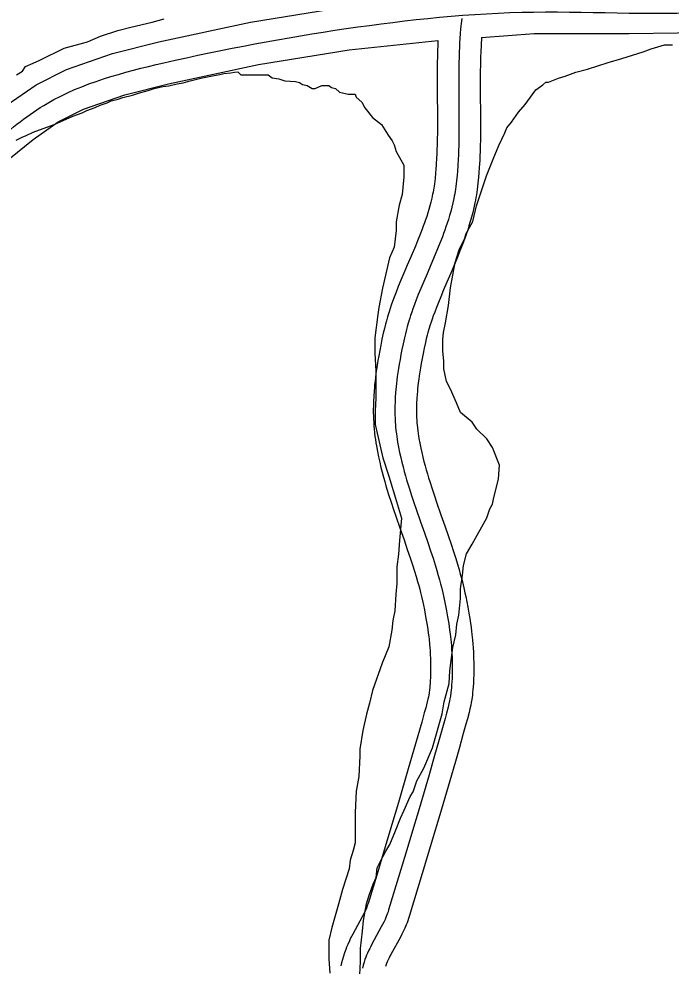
# Model space of a CAD drawing. Extents: x 3192986 to 3230865, y 867483 to 892886.
# Drawn here: x 3227546 to 3228000, y 875064 to 875723 of the extents above; entities that cross this region are included whole.
import ezdxf

# ---------------------------------------------------------------- set-up
doc = ezdxf.new("R2010")
doc.units = 0
doc.layers.add('V-ROAD-CNTR', color=7, linetype='Continuous')
doc.layers.add('V-SITE-VEGE', color=7, linetype='Continuous')

msp = doc.modelspace()

# ---------------------------------------------------------------- linework, layer by layer
at = {"layer": 'V-ROAD-CNTR'}
for points in [[(3227867.85, 875710.05), (3227904.62, 875712.69), (3227970.55, 875712.72), (3228037.88, 875713.63), (3228081.34, 875719.32), (3228123.89, 875727.49), (3228165.98, 875737.04), (3228207.98, 875748.4), (3228249.89, 875763.28), (3228290.51, 875782.82), (3228312.02, 875796.58), (3228331.31, 875813.13), (3228350.07, 875832.99), (3228366.88, 875854.25), (3228398.56, 875903.48), (3228429.42, 875951.59), (3228444.64, 875971.5), (3228461.18, 875990.31), (3228476.95, 876004.87), (3228494.48, 876017.08), (3228527.77, 876034.49)], [(3227538.18, 875663.03), (3227558.32, 875677.04), (3227579.45, 875687.8), (3227611.43, 875698.95), (3227643.64, 875706.94), (3227707.41, 875720.59), (3227771.86, 875731.04), (3227837.59, 875737.96), (3227903.54, 875742.69), (3227970.35, 875742.72), (3228035.72, 875743.6)], [(3227854.22, 875723.28), (3227853.8, 875719.65), (3227853.44, 875716.13), (3227853.15, 875712.72), (3227852.9, 875709.4), (3227852.7, 875706.19), (3227852.54, 875703.08), (3227852.41, 875700.06), (3227852.31, 875697.13), (3227852.17, 875691.45), (3227852.11, 875686.11), (3227852.08, 875681.11), (3227852.12, 875671.72), (3227852.25, 875655.29), (3227852.27, 875649.13), (3227852.25, 875643.74), (3227852.18, 875639.03), (3227852.1, 875634.92), (3227851.98, 875631.32), (3227851.86, 875628.17), (3227851.73, 875625.42), (3227851.44, 875620.61), (3227851.17, 875617.01), (3227850.93, 875614.31), (3227850.52, 875610.27), (3227850.04, 875606.24), (3227849.81, 875604.52), (3227849.55, 875602.84), (3227849.28, 875601.19), (3227848.98, 875599.57), (3227848.67, 875597.98), (3227848, 875594.86), (3227847.28, 875591.86), (3227846.52, 875588.96), (3227845.73, 875586.17), (3227844.92, 875583.47), (3227844.09, 875580.88), (3227843.24, 875578.36), (3227842.4, 875575.94), (3227841.55, 875573.6), (3227840.71, 875571.33), (3227839.01, 875566.96), (3227837.37, 875562.87), (3227835.79, 875559.05), (3227832.75, 875551.89), (3227830.07, 875545.63), (3227827.73, 875540.15), (3227825.72, 875535.34), (3227824.01, 875531.13), (3227822.56, 875527.42), (3227821.33, 875524.17), (3227820.29, 875521.31), (3227819.41, 875518.81), (3227818.67, 875516.61), (3227818.04, 875514.68), (3227817, 875511.29), (3227816.26, 875508.73), (3227815.73, 875506.8), (3227815, 875503.91), (3227814.32, 875500.99), (3227813.43, 875496.89), (3227812.64, 875493.02), (3227811.92, 875489.37), (3227811.28, 875485.94), (3227810.72, 875482.71), (3227810.22, 875479.68), (3227809.79, 875476.82), (3227809.42, 875474.15), (3227809.1, 875471.64), (3227808.82, 875469.28), (3227808.59, 875467.07), (3227808.39, 875465), (3227808.23, 875463.06), (3227807.98, 875459.43), (3227807.83, 875456.25), (3227807.75, 875453.48), (3227807.72, 875451.06), (3227807.73, 875448.94), (3227807.76, 875447.1), (3227807.81, 875445.49), (3227807.95, 875442.67), (3227808.1, 875440.57), (3227808.23, 875439), (3227808.47, 875436.64), (3227808.76, 875434.3), (3227809.03, 875432.35), (3227809.32, 875430.43)], [(3227867.85, 875710.05), (3227867.4, 875699.47), (3227867.3, 875696.68), (3227867.17, 875691.17), (3227867.11, 875685.99), (3227867.08, 875681.11), (3227867.12, 875671.81), (3227867.25, 875655.37), (3227867.27, 875649.11), (3227867.25, 875643.61), (3227867.18, 875638.77), (3227867.09, 875634.52), (3227866.98, 875630.79), (3227866.85, 875627.51), (3227866.7, 875624.61), (3227866.4, 875619.6), (3227866.12, 875615.8), (3227865.86, 875612.91), (3227865.43, 875608.64), (3227864.92, 875604.34), (3227864.66, 875602.39), (3227864.37, 875600.48), (3227864.06, 875598.61), (3227863.72, 875596.79), (3227863.37, 875594.96), (3227862.63, 875591.53), (3227861.83, 875588.2), (3227860.99, 875585.01), (3227860.13, 875581.95), (3227859.24, 875579.02), (3227858.34, 875576.21), (3227857.44, 875573.51), (3227856.53, 875570.92), (3227855.63, 875568.43), (3227854.73, 875566.01), (3227852.97, 875561.45), (3227851.26, 875557.2), (3227849.62, 875553.25), (3227846.55, 875546.01), (3227843.86, 875539.74), (3227841.55, 875534.32), (3227839.59, 875529.63), (3227837.94, 875525.56), (3227836.56, 875522.03), (3227835.39, 875518.95), (3227834.41, 875516.27), (3227833.59, 875513.93), (3227832.91, 875511.9), (3227832.34, 875510.15), (3227831.37, 875507), (3227830.7, 875504.68), (3227830.24, 875502.98), (3227829.57, 875500.36), (3227828.96, 875497.71), (3227828.11, 875493.79), (3227827.34, 875490.06), (3227826.65, 875486.56), (3227826.04, 875483.28), (3227825.51, 875480.21), (3227825.04, 875477.34), (3227824.64, 875474.66), (3227824.28, 875472.16), (3227823.98, 875469.81), (3227823.73, 875467.62), (3227823.51, 875465.58), (3227823.33, 875463.67), (3227823.19, 875461.93), (3227822.96, 875458.56), (3227822.82, 875455.68), (3227822.75, 875453.18), (3227822.72, 875451), (3227822.73, 875449.11), (3227822.76, 875447.47), (3227822.8, 875446.09), (3227822.93, 875443.55), (3227823.05, 875441.71), (3227823.17, 875440.38), (3227823.38, 875438.32), (3227823.63, 875436.26), (3227823.87, 875434.52), (3227824.15, 875432.69)], [(3227539.36, 875625.28), (3227556.26, 875639.06), (3227573.76, 875651.24), (3227591.25, 875660.14), (3227620, 875670.17), (3227650.4, 875677.7), (3227712.96, 875691.1), (3227775.83, 875701.29), (3227837.67, 875707.8)], [(3227837.67, 875707.8), (3227837.32, 875697.57), (3227837.18, 875691.72), (3227837.11, 875686.24), (3227837.08, 875681.12), (3227837.12, 875671.63), (3227837.25, 875655.21), (3227837.27, 875649.14), (3227837.25, 875643.87), (3227837.19, 875639.29), (3227837.1, 875635.31), (3227836.99, 875631.85), (3227836.87, 875628.83), (3227836.75, 875626.24), (3227836.47, 875621.63), (3227836.21, 875618.23), (3227836, 875615.72), (3227835.61, 875611.91), (3227835.16, 875608.14), (3227834.96, 875606.66), (3227834.74, 875605.2), (3227834.5, 875603.76), (3227834.24, 875602.34), (3227833.98, 875600.99), (3227833.37, 875598.18), (3227832.73, 875595.51), (3227832.05, 875592.91), (3227831.33, 875590.38), (3227830.59, 875587.93), (3227829.83, 875585.54), (3227829.05, 875583.22), (3227828.26, 875580.96), (3227827.47, 875578.77), (3227826.68, 875576.66), (3227825.06, 875572.47), (3227823.48, 875568.54), (3227821.95, 875564.84), (3227818.95, 875557.78), (3227816.27, 875551.53), (3227813.91, 875545.98), (3227811.85, 875541.06), (3227810.08, 875536.69), (3227808.56, 875532.81), (3227807.26, 875529.39), (3227806.16, 875526.36), (3227805.22, 875523.69), (3227804.43, 875521.32), (3227803.74, 875519.2), (3227802.62, 875515.57), (3227801.81, 875512.78), (3227801.23, 875510.63), (3227800.42, 875507.45), (3227799.68, 875504.27), (3227798.76, 875499.99), (3227797.93, 875495.98), (3227797.18, 875492.19), (3227796.52, 875488.59), (3227795.93, 875485.21), (3227795.41, 875482.01), (3227794.95, 875478.99), (3227794.55, 875476.14), (3227794.21, 875473.46), (3227793.91, 875470.94), (3227793.66, 875468.57), (3227793.45, 875466.33), (3227793.27, 875464.2), (3227793, 875460.3), (3227792.84, 875456.83), (3227792.75, 875453.78), (3227792.72, 875451.11), (3227792.73, 875448.77), (3227792.77, 875446.72), (3227792.83, 875444.88), (3227792.98, 875441.79), (3227793.14, 875439.43), (3227793.29, 875437.61), (3227793.56, 875434.97), (3227793.89, 875432.34), (3227794.19, 875430.18), (3227794.49, 875428.17)], [(3227824.12, 875432.87), (3227824.42, 875431.1), (3227825.04, 875427.66), (3227825.7, 875424.37), (3227826.41, 875421.16), (3227827.14, 875418.05), (3227827.91, 875415.02), (3227828.69, 875412.07), (3227829.49, 875409.21), (3227830.3, 875406.43), (3227831.11, 875403.72), (3227831.91, 875401.12), (3227833.56, 875395.97), (3227835.16, 875391.14), (3227836.7, 875386.59), (3227839.71, 875377.94), (3227842.39, 875370.3), (3227844.73, 875363.54), (3227846.76, 875357.55), (3227848.5, 875352.27), (3227849.99, 875347.6), (3227851.24, 875343.47), (3227852.31, 875339.84), (3227853.21, 875336.64), (3227853.97, 875333.82), (3227854.63, 875331.31), (3227855.69, 875326.98), (3227856.45, 875323.67), (3227857, 875321.14), (3227857.75, 875317.4), (3227858.43, 875313.65), (3227859.15, 875309.4), (3227859.74, 875305.7), (3227860.23, 875302.43), (3227860.64, 875299.54), (3227860.97, 875296.99), (3227861.25, 875294.72), (3227861.67, 875290.81), (3227861.93, 875287.82), (3227862.11, 875285.53), (3227862.31, 875282.15), (3227862.44, 875278.76), (3227862.54, 875274.25), (3227862.57, 875270.26), (3227862.53, 875266.71), (3227862.44, 875263.55), (3227862.31, 875260.75), (3227862.14, 875258.27), (3227861.96, 875256.09), (3227861.76, 875254.16), (3227861.56, 875252.41), (3227861.15, 875249.49), (3227860.77, 875247.23), (3227860.44, 875245.47), (3227859.9, 875242.94), (3227859.3, 875240.46), (3227858.13, 875236), (3227857.11, 875232.19), (3227855.3, 875225.63), (3227852.55, 875215.92), (3227849.75, 875206.25), (3227845.84, 875192.75), (3227838.93, 875169.17), (3227833.7, 875151.49), (3227829.75, 875138.24), (3227823.77, 875118.39), (3227817.68, 875098.47), (3227817.21, 875096.99), (3227816.69, 875095.5), (3227816.16, 875094.1), (3227815.61, 875092.72), (3227814.57, 875090.3), (3227813.52, 875088.05), (3227812.52, 875086.03), (3227811.54, 875084.13), (3227804.91, 875072.05), (3227804.25, 875070.77), (3227803.68, 875069.63), (3227803.23, 875068.71), (3227802.45, 875066.98), (3227801.94, 875065.77), (3227801.62, 875064.96), (3227801.14, 875063.62)], [(3227794.52, 875428), (3227794.85, 875426), (3227795.57, 875422.04), (3227796.34, 875418.18), (3227797.16, 875414.48), (3227798, 875410.92), (3227798.87, 875407.49), (3227799.75, 875404.19), (3227800.63, 875401.01), (3227801.52, 875397.94), (3227802.4, 875394.99), (3227803.29, 875392.13), (3227805.03, 875386.68), (3227806.72, 875381.59), (3227808.33, 875376.84), (3227811.39, 875368.06), (3227814.06, 875360.43), (3227816.36, 875353.8), (3227818.31, 875348.05), (3227819.96, 875343.04), (3227821.34, 875338.67), (3227822.5, 875334.87), (3227823.48, 875331.55), (3227824.29, 875328.65), (3227824.98, 875326.12), (3227825.55, 875323.94), (3227826.51, 875320.04), (3227827.17, 875317.15), (3227827.63, 875315.02), (3227828.29, 875311.76), (3227828.88, 875308.47), (3227829.54, 875304.54), (3227830.1, 875301.09), (3227830.55, 875298.1), (3227830.91, 875295.51), (3227831.21, 875293.25), (3227831.44, 875291.32), (3227831.81, 875287.88), (3227832.03, 875285.35), (3227832.17, 875283.5), (3227832.34, 875280.67), (3227832.45, 875277.85), (3227832.54, 875273.81), (3227832.57, 875270.3), (3227832.54, 875267.28), (3227832.46, 875264.69), (3227832.36, 875262.46), (3227832.23, 875260.53), (3227832.09, 875258.87), (3227831.94, 875257.44), (3227831.8, 875256.26), (3227831.49, 875254.04), (3227831.23, 875252.47), (3227831.02, 875251.35), (3227830.65, 875249.59), (3227830.21, 875247.8), (3227829.14, 875243.7), (3227828.16, 875240.07), (3227826.41, 875233.71), (3227823.7, 875224.18), (3227820.94, 875214.59), (3227817.03, 875201.15), (3227810.15, 875177.64), (3227804.95, 875160.04), (3227801.01, 875146.86), (3227795.06, 875127.1), (3227789.06, 875107.44), (3227788.77, 875106.54), (3227788.48, 875105.73), (3227788.18, 875104.93), (3227787.89, 875104.2), (3227787.19, 875102.56), (3227786.48, 875101.04), (3227785.75, 875099.57), (3227785.06, 875098.23), (3227778.45, 875086.18), (3227777.53, 875084.4), (3227776.75, 875082.87), (3227776.06, 875081.43), (3227774.96, 875079), (3227774.13, 875077.04), (3227773.52, 875075.47), (3227772.7, 875073.17), (3227771.97, 875070.84), (3227771.28, 875068.41), (3227770.68, 875066.13), (3227770.16, 875064.03)], [(3227809.32, 875430.43), (3227809.63, 875428.55), (3227810.3, 875424.85), (3227811.02, 875421.27), (3227811.78, 875417.82), (3227812.57, 875414.48), (3227813.39, 875411.25), (3227814.22, 875408.13), (3227815.06, 875405.11), (3227815.91, 875402.19), (3227816.76, 875399.36), (3227817.6, 875396.62), (3227819.29, 875391.32), (3227820.94, 875386.36), (3227822.52, 875381.71), (3227825.55, 875373), (3227828.22, 875365.36), (3227830.54, 875358.67), (3227832.54, 875352.8), (3227834.23, 875347.65), (3227835.66, 875343.14), (3227836.87, 875339.17), (3227837.89, 875335.69), (3227838.75, 875332.64), (3227839.48, 875329.97), (3227840.09, 875327.62), (3227841.1, 875323.51), (3227841.81, 875320.41), (3227842.31, 875318.08), (3227843.02, 875314.58), (3227843.66, 875311.06), (3227844.35, 875306.97), (3227844.92, 875303.4), (3227845.39, 875300.26), (3227845.78, 875297.52), (3227846.09, 875295.12), (3227846.34, 875293.02), (3227846.74, 875289.34), (3227846.98, 875286.58), (3227847.14, 875284.51), (3227847.33, 875281.41), (3227847.45, 875278.3), (3227847.54, 875274.03), (3227847.57, 875270.28), (3227847.53, 875267), (3227847.45, 875264.12), (3227847.33, 875261.6), (3227847.19, 875259.4), (3227847.02, 875257.48), (3227846.85, 875255.8), (3227846.68, 875254.33), (3227846.32, 875251.77), (3227846, 875249.85), (3227845.73, 875248.41), (3227845.27, 875246.27), (3227844.76, 875244.13), (3227843.63, 875239.85), (3227842.64, 875236.13), (3227840.86, 875229.67), (3227838.13, 875220.05), (3227835.35, 875210.42), (3227831.44, 875196.95), (3227824.54, 875173.41), (3227819.32, 875155.77), (3227815.38, 875142.55), (3227809.41, 875122.74), (3227803.37, 875102.96), (3227802.99, 875101.76), (3227802.59, 875100.62), (3227802.17, 875099.52), (3227801.75, 875098.46), (3227800.88, 875096.43), (3227800, 875094.55), (3227799.14, 875092.8), (3227798.3, 875091.18), (3227791.68, 875079.11), (3227790.89, 875077.59), (3227790.22, 875076.25), (3227789.65, 875075.07), (3227788.7, 875072.99), (3227788.04, 875071.41), (3227787.57, 875070.21), (3227786.92, 875068.4), (3227786.34, 875066.56), (3227785.75, 875064.45), (3227785.21, 875062.4)]]:
    msp.add_lwpolyline(points, dxfattribs=at)
msp.add_spline([(3224951.99, 873264.97), (3224977.5, 873311.13), (3225010.07, 873358.37), (3225021.93, 873381.62), (3225028.79, 873407.19), (3225031.83, 873448.45), (3225027.82, 873496.39), (3224997.55, 873622.54), (3224978.24, 873749.79), (3224982.86, 873794.49), (3225005.6, 873934.04), (3225049.55, 874077.58), (3225069.66, 874131.16), (3225095.25, 874176.35), (3225122.69, 874208.59), (3225275.03, 874361.94), (3225308.9, 874403.17), (3225346.09, 874437.18), (3225384.17, 874467.76), (3225497.29, 874538.18), (3225537.44, 874551.21), (3225579.84, 874556.84), (3225625.82, 874556.36), (3225691.92, 874535.98), (3225743.89, 874517.59), (3225770.6, 874516.15), (3225906.59, 874516.69), (3225998.31, 874503.15), (3226219.8, 874510.55), (3226241.34, 874516.53), (3226259.81, 874527.94), (3226277.05, 874550.12), (3226289.24, 874579.75), (3226309.56, 874628.98), (3226341.31, 874678.46), (3226355.89, 874696.84), (3226376.21, 874712.86), (3226453.36, 874754.96), (3226528.25, 874807.73), (3226565.85, 874833.53), (3226645.65, 874882.43), (3226752.69, 874977.44), (3226814.5, 875079.14), (3226844.49, 875174.36), (3226866.53, 875225.49), (3226902.03, 875370.52), (3226923.34, 875425.87), (3226954.66, 875471.81), (3226990.6, 875504.04), (3227038.6, 875523.1), (3227074.04, 875524.54), (3227117.72, 875526.74), (3227254.98, 875510.99), (3227296.82, 875520.29), (3227417.3, 875564.02), (3227493.71, 875605.2), (3227529.6, 875636.68), (3227566.04, 875664.14), (3227647.02, 875692.32), (3227773.84, 875716.16), (3227904.08, 875727.69), (3228036.8, 875728.62), (3228120.81, 875742.17), (3228203.51, 875762.73), (3228283.19, 875795.95), (3228320.94, 875824), (3228354.66, 875862.98), (3228417.13, 875960.21), (3228450.43, 876000.8), (3228486.69, 876029.93), (3228556.62, 876061.86)], degree=3, dxfattribs=at)
at = {"layer": 'V-SITE-VEGE'}
for p, q in [((3227638.96, 875720.62), (3227647.4, 875722.9)), ((3227615.19, 875714.89), (3227624.17, 875717.17)), ((3227624.17, 875717.17), (3227638.96, 875720.62)), ((3227594.12, 875707.08), (3227603.07, 875710.95)), ((3227603.07, 875710.95), (3227615.19, 875714.89)), ((3227560.94, 875694.27), (3227577.76, 875702.53)), ((3227577.76, 875702.53), (3227594.12, 875707.08)), ((3227980.34, 875700.12), (3227985.76, 875702.16)), ((3227985.76, 875702.16), (3227995.25, 875704.88)), ((3227995.25, 875704.88), (3228000.68, 875704.89)), ((3227965.43, 875695.35), (3227980.34, 875700.12)), ((3227548.88, 875686.63), (3227550.94, 875689.85)), ((3227550.94, 875689.85), (3227556.21, 875692.07)), ((3227556.21, 875692.07), (3227560.94, 875694.27)), ((3227941.71, 875687.86), (3227955.94, 875692.62)), ((3227955.94, 875692.62), (3227965.43, 875695.35)), ((3227544.69, 875683.9), (3227548.88, 875686.63)), ((3227672.81, 875681.66), (3227682.08, 875683.66)), ((3227682.08, 875683.66), (3227685.98, 875684.31)), ((3227685.98, 875684.31), (3227688.91, 875684.98)), ((3227688.91, 875684.98), (3227693.77, 875685.37)), ((3227693.77, 875685.37), (3227696.21, 875685.81)), ((3227696.21, 875685.81), (3227698.64, 875686)), ((3227698.64, 875686), (3227700.68, 875683.97)), ((3227700.68, 875683.97), (3227719.66, 875684)), ((3227719.66, 875684), (3227722.38, 875681.97)), ((3227921.38, 875681.73), (3227926.12, 875683.09)), ((3227926.12, 875683.09), (3227933.58, 875685.81)), ((3227933.58, 875685.81), (3227941.71, 875687.86)), ((3227640.38, 875674.53), (3227646.47, 875675.87)), ((3227646.47, 875675.87), (3227650.61, 875676.27)), ((3227650.61, 875676.27), (3227656.47, 875677.85)), ((3227656.47, 875677.85), (3227660.61, 875678.5)), ((3227660.61, 875678.5), (3227665.5, 875679.86)), ((3227665.5, 875679.86), (3227672.81, 875681.66)), ((3227722.38, 875681.97), (3227727.12, 875681.3)), ((3227727.12, 875681.3), (3227731.2, 875679.95)), ((3227731.2, 875679.95), (3227738.65, 875679.28)), ((3227738.65, 875679.28), (3227741.37, 875678.6)), ((3227741.37, 875678.6), (3227743.4, 875677.25)), ((3227743.4, 875677.25), (3227746.79, 875676.58)), ((3227746.79, 875676.58), (3227750.19, 875674.55)), ((3227752.22, 875674.55), (3227756.96, 875676.59)), ((3227756.96, 875676.59), (3227761.71, 875676.6)), ((3227761.71, 875676.6), (3227763.75, 875675.24)), ((3227905.79, 875673.57), (3227910.54, 875676.96)), ((3227910.54, 875676.96), (3227912.57, 875679)), ((3227912.57, 875679), (3227914.6, 875679.01)), ((3227914.6, 875679.01), (3227921.38, 875681.73)), ((3227618.64, 875668.16), (3227625.23, 875669.97)), ((3227625.23, 875669.97), (3227629.39, 875671.35)), ((3227629.39, 875671.35), (3227636.22, 875673.15)), ((3227636.22, 875673.15), (3227640.38, 875674.53)), ((3227750.19, 875674.55), (3227752.22, 875674.55)), ((3227763.75, 875675.24), (3227766.46, 875674.57)), ((3227766.46, 875674.57), (3227769.18, 875671.86)), ((3227769.18, 875671.86), (3227775.28, 875670.51)), ((3227775.28, 875670.51), (3227780.03, 875670.52)), ((3227780.03, 875670.52), (3227780.71, 875668.49)), ((3227898.35, 875663.39), (3227905.79, 875673.57)), ((3227599.32, 875661.26), (3227602.75, 875662.89)), ((3227602.75, 875662.89), (3227607.64, 875664.49)), ((3227607.64, 875664.49), (3227610.58, 875665.89)), ((3227610.58, 875665.89), (3227615.46, 875667.01)), ((3227615.46, 875667.01), (3227618.64, 875668.16)), ((3227780.71, 875668.49), (3227784.78, 875665.1)), ((3227784.78, 875665.1), (3227786.82, 875661.04)), ((3227893.61, 875657.96), (3227898.35, 875663.39)), ((3227583.9, 875655.25), (3227590.26, 875657.55)), ((3227590.26, 875657.55), (3227593.69, 875659.18)), ((3227593.69, 875659.18), (3227599.32, 875661.26)), ((3227786.82, 875661.04), (3227792.26, 875654.27)), ((3227888.88, 875651.17), (3227893.61, 875657.96)), ((3227556.24, 875644.14), (3227570.92, 875649.44)), ((3227570.92, 875649.44), (3227583.9, 875655.25)), ((3227792.26, 875654.27), (3227798.36, 875649.53)), ((3227798.36, 875649.53), (3227803.12, 875642.08)), ((3227885.49, 875647.1), (3227888.88, 875651.17)), ((3227551.34, 875641.81), (3227556.24, 875644.14)), ((3227880.08, 875634.88), (3227884.14, 875643.7)), ((3227884.14, 875643.7), (3227885.49, 875647.1)), ((3227544.48, 875638.55), (3227548.65, 875640.65)), ((3227548.65, 875640.65), (3227551.34, 875641.81)), ((3227803.12, 875642.08), (3227805.84, 875638.01)), ((3227805.84, 875638.01), (3227807.2, 875635.3)), ((3227807.2, 875635.3), (3227808.56, 875630.56)), ((3227808.56, 875630.56), (3227814, 875621.07)), ((3227876.03, 875625.39), (3227880.08, 875634.88)), ((3227871.3, 875613.85), (3227876.03, 875625.39)), ((3227814, 875621.07), (3227814.01, 875612.94)), ((3227814.01, 875612.94), (3227812.67, 875600.73)), ((3227864.55, 875592.82), (3227871.3, 875613.85)), ((3227812.67, 875600.73), (3227810.65, 875593.27)), ((3227810.65, 875593.27), (3227808.63, 875581.74)), ((3227861.85, 875581.97), (3227864.55, 875592.82)), ((3227808.63, 875581.74), (3227808.64, 875575.64)), ((3227857.12, 875573.15), (3227861.85, 875581.97)), ((3227808.64, 875575.64), (3227807.3, 875564.11)), ((3227852.39, 875562.29), (3227856.44, 875570.43)), ((3227856.44, 875570.43), (3227857.12, 875573.15)), ((3227807.3, 875564.11), (3227803.92, 875556.64)), ((3227849.69, 875553.47), (3227852.39, 875562.29)), ((3227803.92, 875556.64), (3227799.21, 875535.62)), ((3227846.32, 875535.84), (3227849.69, 875553.47)), ((3227799.21, 875535.62), (3227796.51, 875522.05)), ((3227844.98, 875523.63), (3227846.32, 875535.84)), ((3227796.51, 875522.05), (3227795.84, 875517.31)), ((3227842.97, 875511.43), (3227844.98, 875523.63)), ((3227795.84, 875517.31), (3227793.83, 875501.03)), ((3227841.62, 875504.64), (3227842.97, 875511.43)), ((3227840.95, 875499.9), (3227841.62, 875504.64)), ((3227793.83, 875501.03), (3227793.84, 875490.18)), ((3227840.96, 875491.76), (3227840.95, 875499.9)), ((3227841.65, 875484.98), (3227840.96, 875491.76)), ((3227793.84, 875490.18), (3227794.54, 875477.98)), ((3227841.66, 875479.55), (3227841.65, 875484.98)), ((3227843.7, 875470.74), (3227841.66, 875479.55)), ((3227794.54, 875477.98), (3227794.57, 875458.99)), ((3227846.42, 875465.32), (3227843.7, 875470.74)), ((3227850.5, 875455.84), (3227846.42, 875465.32)), ((3227794.57, 875458.99), (3227793.9, 875450.18)), ((3227853.23, 875449.06), (3227850.5, 875455.84)), ((3227793.9, 875450.18), (3227793.91, 875440.68)), ((3227861.37, 875442.29), (3227853.23, 875449.06)), ((3227793.91, 875440.68), (3227799.37, 875417.64)), ((3227864.77, 875437.55), (3227861.37, 875442.29)), ((3227871.56, 875430.78), (3227864.77, 875437.55)), ((3227875.63, 875424.68), (3227871.56, 875430.78)), ((3227880.4, 875412.48), (3227875.63, 875424.68)), ((3227799.37, 875417.64), (3227803.46, 875404.76)), ((3227879.73, 875402.99), (3227880.4, 875412.48)), ((3227803.46, 875404.76), (3227808.91, 875387.14)), ((3227876.36, 875388.75), (3227879.73, 875402.99)), ((3227808.91, 875387.14), (3227812.31, 875375.62)), ((3227875.69, 875385.36), (3227876.36, 875388.75)), ((3227871.64, 875375.86), (3227873.66, 875381.96)), ((3227873.66, 875381.96), (3227875.69, 875385.36)), ((3227812.31, 875375.62), (3227810.98, 875360.02)), ((3227861.49, 875357.54), (3227871.64, 875375.86)), ((3227810.98, 875360.02), (3227810.31, 875350.53)), ((3227857.43, 875350.75), (3227861.49, 875357.54)), ((3227810.31, 875350.53), (3227808.97, 875341.71)), ((3227855.41, 875342.61), (3227857.43, 875350.75)), ((3227808.97, 875341.71), (3227808.99, 875330.18)), ((3227854.74, 875335.83), (3227855.41, 875342.61)), ((3227853.4, 875326.33), (3227854.74, 875335.83)), ((3227808.99, 875330.18), (3227808.32, 875322.73)), ((3227808.32, 875322.73), (3227807.66, 875311.2)), ((3227853.41, 875319.55), (3227853.4, 875326.33)), ((3227852.07, 875308.02), (3227853.41, 875319.55)), ((3227807.66, 875311.2), (3227806.31, 875304.41)), ((3227850.72, 875301.92), (3227852.07, 875308.02)), ((3227806.31, 875304.41), (3227805.64, 875297.63)), ((3227850.06, 875294.46), (3227850.72, 875301.92)), ((3227805.64, 875297.63), (3227803.62, 875286.1)), ((3227848.03, 875285.64), (3227850.06, 875294.46)), ((3227803.62, 875286.1), (3227798.9, 875274.57)), ((3227846.02, 875269.37), (3227848.03, 875285.64)), ((3227798.9, 875274.57), (3227792.14, 875255.58)), ((3227845.35, 875260.55), (3227846.02, 875269.37)), ((3227792.14, 875255.58), (3227790.12, 875246.76)), ((3227841.98, 875247.66), (3227845.35, 875260.55)), ((3227840.64, 875239.53), (3227841.98, 875247.66)), ((3227790.12, 875246.76), (3227788.1, 875239.3)), ((3227788.1, 875239.3), (3227785.4, 875227.77)), ((3227833.89, 875215.78), (3227840.64, 875239.53)), ((3227785.4, 875227.77), (3227783.38, 875214.88)), ((3227783.38, 875214.88), (3227783.39, 875210.13)), ((3227827.81, 875201.54), (3227833.89, 875215.78)), ((3227783.39, 875210.13), (3227782.73, 875195.89)), ((3227823.07, 875192.72), (3227827.81, 875201.54)), ((3227782.73, 875195.89), (3227780.71, 875185.72)), ((3227820.37, 875185.25), (3227823.07, 875192.72)), ((3227780.71, 875185.72), (3227780.06, 875170.8)), ((3227814.29, 875172.36), (3227818.34, 875181.86)), ((3227818.34, 875181.86), (3227820.37, 875185.25)), ((3227780.06, 875170.8), (3227780.09, 875149.78)), ((3227811.58, 875166.93), (3227814.29, 875172.36)), ((3227808.21, 875158.11), (3227811.58, 875166.93)), ((3227804.15, 875148.62), (3227808.21, 875158.11)), ((3227780.09, 875149.78), (3227778.74, 875144.36)), ((3227801.45, 875143.87), (3227804.15, 875148.62)), ((3227778.74, 875144.36), (3227776.71, 875137.57)), ((3227797.39, 875136.4), (3227801.45, 875143.87)), ((3227776.71, 875137.57), (3227776.04, 875131.47)), ((3227795.36, 875132.33), (3227797.39, 875136.4)), ((3227776.04, 875131.47), (3227771.32, 875117.22)), ((3227794.69, 875125.55), (3227795.36, 875132.33)), ((3227792.67, 875120.8), (3227794.69, 875125.55)), ((3227771.32, 875117.22), (3227768.62, 875107.05)), ((3227789.96, 875113.34), (3227792.67, 875120.8)), ((3227787.94, 875107.23), (3227789.96, 875113.34)), ((3227768.62, 875107.05), (3227763.9, 875090.77)), ((3227785.92, 875095.7), (3227787.94, 875107.23)), ((3227763.9, 875090.77), (3227761.87, 875081.95)), ((3227785.25, 875088.24), (3227785.92, 875095.7)), ((3227783.91, 875076.04), (3227785.25, 875088.24)), ((3227761.87, 875081.95), (3227761.89, 875069.07)), ((3227783.93, 875067.22), (3227783.91, 875076.04)), ((3227761.89, 875069.07), (3227762.58, 875058.9)), ((3227783.26, 875057.73), (3227783.93, 875067.22))]:
    msp.add_line(p, q, dxfattribs=at)

doc.saveas('drawing.dxf')
